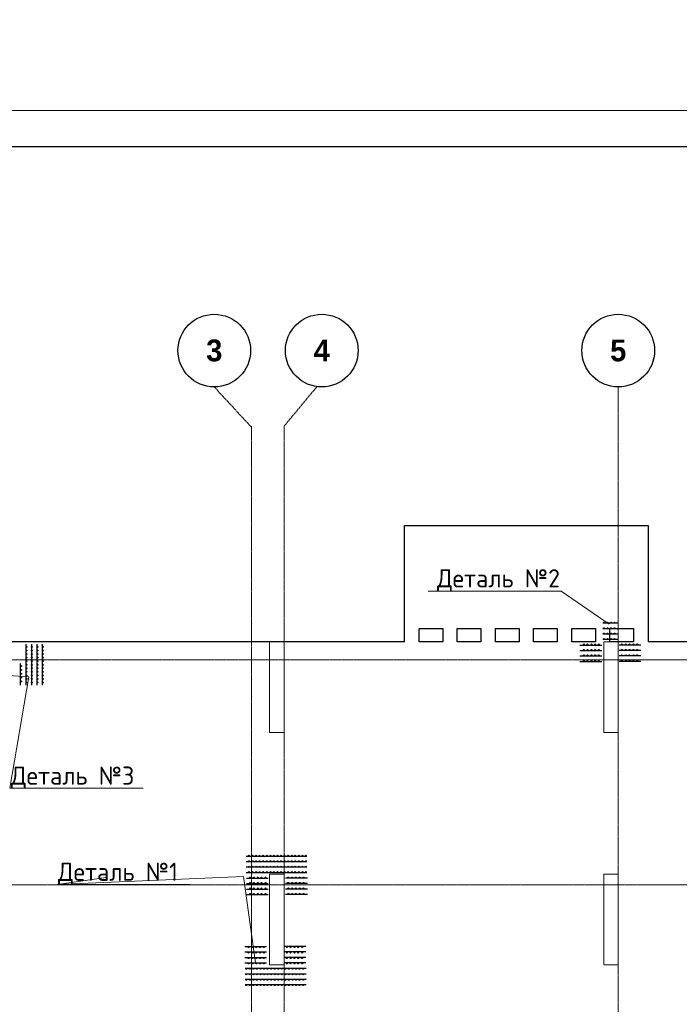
# Model space of a CAD drawing. Header units: millimetres. Extents: x -42044588 to 856694, y -806701 to 941911.
# Tile 440 of 656: x 203521 to 212600, y -419569 to -406010. Entities that reach past the tile are written whole.
import ezdxf
from ezdxf import colors
from ezdxf.entities.mleader import LeaderData, LeaderLine
from ezdxf.math import Vec2, Vec3

# ---------------------------------------------------------------- set-up
doc = ezdxf.new("R2010")
doc.units = ezdxf.units.MM
for name, pattern in [('______5', [1100, 800, -100, 100, -100]), ('DASHED', [7, 5, -2, 0]), ('осевая', [50.8, 31.75, -6.35, 6.35, -6.35])]:
    doc.linetypes.add(name, pattern=pattern)
doc.layers.add('0 @ 100', color=7, linetype='Continuous')
doc.layers.add('ТОЛСТЫЕ_ОСНОВНЫЕ', color=6, linetype='Continuous')
doc.layers.add('Колонна_ бетон', color=7, linetype='Continuous', lineweight=50, true_color=0xb4b496)
for name, color, linetype, lineweight in [('Оси', 40, '______5', 18), ('осн.сетка', 4, 'Continuous', 60), ('Перекрытие ж_бетон', 1, 'Continuous', 30), ('подоснова', 151, 'Continuous', 5), ('размер', 1, 'Continuous', 25), ('РАЗМЕРЫ', 1, 'Continuous', 9), ('ТОНКИЕ', 7, 'Continuous', 9)]:
    doc.layers.add(name, color=color, linetype=linetype, lineweight=lineweight)
doc.styles.add('Century Gothic', font='GOTHIC.TTF')
doc.styles.add('GOST-2.304_Type-B', font='GOST_Common.ttf')
doc.styles.add('ГОСТ', font='GOST_Common.ttf')

# ---------------------------------------------------------------- blocks, each defined once
blk = doc.blocks.new('*U6686')
at = {"layer": 'ТОЛСТЫЕ_ОСНОВНЫЕ', "color": 6}
blk.add_lwpolyline([(20, 5), (886, 5), (886, 415), (20, 415)], close=True, dxfattribs=at)
at = {"layer": 'ТОНКИЕ'}
blk.add_lwpolyline([(0, 0), (891, 0), (891, 420), (0, 420)], close=True, dxfattribs=at)
blk = doc.blocks.new('NSY101')
at = {"color": 0, "linetype": 'ByBlock', "lineweight": -2}
blk.add_circle((0, 0), 50, dxfattribs=at)
blk = doc.blocks.new('СЛОЖНЫЙ_ОБЪЕКТ_1')
at = {"layer": 'Оси', "color": 16, "linetype": 'Continuous', "lineweight": 25, "transparency": 33554687, "xscale": 9.999999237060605, "yscale": 9.999999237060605, "zscale": 9.999999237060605}
blk.add_blockref('NSY101', (18063, -989), dxfattribs=at)
at = {"layer": 'Оси', "color": 16, "linetype": 'Continuous', "lineweight": 25, "transparency": 33554687, "insert": (18063, -989), "char_height": 300, "width": 385, "attachment_point": 5, "style": 'Century Gothic'}
blk.add_mtext('\\A1;{\\fCentury Gothic|i0|b1;\\H300.000000;\\W1.000000;\\C16;5}\\P', dxfattribs=at)
blk = doc.blocks.new('СЛОЖНЫЙ_ОБЪЕКТ_44')
at = {"layer": 'Оси', "color": 16, "linetype": 'Continuous', "lineweight": 25, "transparency": 33554687, "xscale": 9.999999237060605, "yscale": 9.999999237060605, "zscale": 9.999999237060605}
blk.add_blockref('NSY101', (12503, -989), dxfattribs=at)
at = {"layer": 'Оси', "color": 16, "linetype": 'Continuous', "lineweight": 25, "transparency": 33554687, "insert": (12503, -989), "char_height": 300, "width": 385, "attachment_point": 5, "style": 'Century Gothic'}
blk.add_mtext('\\A1;{\\fCentury Gothic|i0|b1;\\H300.000000;\\W1.000000;\\C16;3}\\P', dxfattribs=at)
blk = doc.blocks.new('СЛОЖНЫЙ_ОБЪЕКТ_45')
at = {"layer": 'Оси', "color": 16, "linetype": 'Continuous', "lineweight": 25, "transparency": 33554687, "xscale": 9.999999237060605, "yscale": 9.999999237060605, "zscale": 9.999999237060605}
blk.add_blockref('NSY101', (13983, -989), dxfattribs=at)
at = {"layer": 'Оси', "color": 16, "linetype": 'Continuous', "lineweight": 25, "transparency": 33554687, "insert": (13983, -989), "char_height": 300, "width": 385, "attachment_point": 5, "style": 'Century Gothic'}
blk.add_mtext('\\A1;{\\fCentury Gothic|i0|b1;\\H300.000000;\\W1.000000;\\C16;4}\\P', dxfattribs=at)
blk = doc.blocks.new('оси блок 2')
at = {"layer": 'Оси', "color": 16, "linetype": 'осевая', "lineweight": 0, "transparency": 33554687}
for p, q in [((-77915.3, -322543), (-77404.7, -323097.1)), ((-76505.3, -322543), (-76954.7, -323084.4))]:
    blk.add_line(p, q, dxfattribs=at)
at = {"layer": 'Оси', "color": 16, "linetype": 'осевая', "lineweight": 0, "ltscale": 0.25, "transparency": 33554687}
for p, q in [((-72354.7, -322543), (-72354.7, -347914.1)), ((-77404.7, -323084.4), (-77404.7, -347462.5)), ((-76954.7, -323084.4), (-76954.7, -347468.4)), ((-89822.3, -326301.3), (-37238.5, -326301.3)), ((-89822.3, -329401.3), (-37238.5, -329401.3))]:
    blk.add_line(p, q, dxfattribs=at)
at = {"layer": 'Оси', "color": 16, "linetype": 'Continuous', "lineweight": 25, "transparency": 33554687}
for name in ['СЛОЖНЫЙ_ОБЪЕКТ_44', 'СЛОЖНЫЙ_ОБЪЕКТ_45', 'СЛОЖНЫЙ_ОБЪЕКТ_1']:
    blk.add_blockref(name, (-90418.2, -321053.5), dxfattribs=at)
blk = doc.blocks.new('подложка стн 1-го этажа')
at = {"layer": 'Колонна_ бетон', "color": 252, "linetype": 'DASHED', "lineweight": 0, "ltscale": 0.5, "true_color": 0x939598, "transparency": 33554687}
for p, q in [((16794, 23162, -200), (16594, 23162, -200)), ((16594, 23162, -200), (16594, 23162, -200)), ((16594, 23162, -200), (16594, 21912, -200)), ((16794, 23162, -200), (16794, 23162, -200)), ((16794, 21912, -200), (16794, 23162, -200)), ((21194, 23162, -200), (21194, 23162, -200)), ((21194, 21912, -200), (21194, 23162, -200)), ((21394, 23162, -200), (21194, 23162, -200)), ((21394, 23162, -200), (21394, 23162, -200)), ((21394, 23162, -200), (21394, 21912, -200)), ((16594, 21912, -200), (16794, 21912, -200)), ((16594, 21912, -200), (16594, 21912, -200)), ((16794, 21912, -200), (16794, 21912, -200)), ((21194, 21912, -200), (21194, 21912, -200)), ((21194, 21912, -200), (21394, 21912, -200)), ((21394, 21912, -200), (21394, 21912, -200))]:
    blk.add_line(p, q, dxfattribs=at)
at = {"layer": 'Колонна_ бетон', "color": 252, "linetype": 'DASHED', "lineweight": 0, "ltscale": 0.5, "true_color": 0x939598, "transparency": 33554687, "elevation": -560}
for points in [[(16594, 26362), (16794, 26362), (16794, 25112), (16594, 25112)], [(21194, 26362), (21394, 26362), (21394, 25112), (21194, 25112)]]:
    blk.add_lwpolyline(points, close=True, dxfattribs=at)
blk = doc.blocks.new('деталь 1')
at = {"layer": 'осн.сетка', "color": 3, "lineweight": 25, "ltscale": 100}
for points in [[(263119, 23421), (263119, 20072)], [(263419, 23421), (263419, 20072)], [(263719, 23421), (263719, 20072)], [(264019, 23421), (264019, 20072)], [(264319, 23444), (264319, 22244)], [(264619, 23444), (264619, 22244)], [(264919, 23444), (264919, 22244)], [(265219, 23444), (265219, 22244)], [(264319, 20081), (264319, 21281)], [(264619, 20081), (264619, 21281)], [(264919, 20081), (264919, 21281)], [(265219, 20081), (265219, 21281)]]:
    blk.add_lwpolyline(points, dxfattribs=at)
at = {"layer": 'размер', "lineweight": 25, "ltscale": 2}
for centre, radius in [((263087, 23363), 25.2), ((263387, 23363), 25.2), ((263687, 23363), 25.2), ((263987, 23363), 25.2), ((263087, 23167), 25.2), ((263087, 22971), 25.2), ((263087, 22775), 25.2), ((263387, 23167), 25.2), ((263387, 22971), 25.2), ((263387, 22775), 25.2), ((263687, 23167), 25.2), ((263687, 22971), 25.2), ((263687, 22775), 25.2), ((263987, 23167), 25.2), ((263987, 22971), 25.2), ((263987, 22775), 25.2), ((264285, 23234), 27), ((264285, 23024), 27), ((264285, 22814), 27), ((264585, 23234), 27), ((264585, 23024), 27), ((264585, 22814), 27), ((264885, 23234), 27), ((264885, 23024), 27), ((264885, 22814), 27), ((265185, 23234), 27), ((265185, 23024), 27), ((265185, 22814), 27), ((263087, 22579), 25.2), ((263087, 22383), 25.2), ((263387, 22579), 25.2), ((263387, 22383), 25.2), ((263687, 22579), 25.2), ((263687, 22383), 25.2), ((263987, 22579), 25.2), ((263987, 22383), 25.2), ((264285, 22604), 27), ((264285, 22394), 27), ((264585, 22604), 27), ((264585, 22394), 27), ((264885, 22604), 27), ((264885, 22394), 27), ((265185, 22604), 27), ((265185, 22394), 27), ((263087, 22187), 25.2), ((263087, 21991), 25.2), ((263087, 21795), 25.2), ((263387, 22187), 25.2), ((263387, 21991), 25.2), ((263387, 21795), 25.2), ((263687, 22187), 25.2), ((263687, 21991), 25.2), ((263687, 21795), 25.2), ((263987, 22187), 25.2), ((263987, 21991), 25.2), ((263987, 21795), 25.2), ((263087, 21599), 25.2), ((263087, 21403), 25.2), ((263087, 21207), 25.2), ((263387, 21599), 25.2), ((263387, 21403), 25.2), ((263387, 21207), 25.2), ((263687, 21599), 25.2), ((263687, 21403), 25.2), ((263687, 21207), 25.2), ((263987, 21599), 25.2), ((263987, 21403), 25.2), ((263987, 21207), 25.2), ((264285, 21131), 27), ((264585, 21131), 27), ((264885, 21131), 27), ((265185, 21131), 27), ((263087, 21011), 25.2), ((263087, 20815), 25.2), ((263087, 20619), 25.2), ((263387, 21011), 25.2), ((263387, 20815), 25.2), ((263387, 20619), 25.2), ((263687, 21011), 25.2), ((263687, 20815), 25.2), ((263687, 20619), 25.2), ((263987, 21011), 25.2), ((263987, 20815), 25.2), ((263987, 20619), 25.2), ((264285, 20921), 27), ((264285, 20711), 27), ((264585, 20921), 27), ((264585, 20711), 27), ((264885, 20921), 27), ((264885, 20711), 27), ((265185, 20921), 27), ((265185, 20711), 27), ((263087, 20423), 25.2), ((263087, 20227), 25.2), ((263387, 20423), 25.2), ((263387, 20227), 25.2), ((263687, 20423), 25.2), ((263687, 20227), 25.2), ((263987, 20423), 25.2), ((263987, 20227), 25.2), ((264285, 20501), 27), ((264285, 20291), 27), ((264585, 20501), 27), ((264585, 20291), 27), ((264885, 20501), 27), ((264885, 20291), 27), ((265185, 20501), 27), ((265185, 20291), 27)]:
    blk.add_circle(centre, radius, dxfattribs=at)
blk = doc.blocks.new('_None')

msp = doc.modelspace()

# ---------------------------------------------------------------- linework, layer by layer
at = {"layer": 'осн.сетка', "color": 3, "lineweight": 25, "ltscale": 100}
for points in [[(211748.899, -414321.485), (211548.899, -414321.485)], [(211748.899, -414396.485), (211548.899, -414396.485)], [(211748.899, -414471.485), (211548.899, -414471.485)], [(203607.186, -414608.103), (203607.186, -415173.618)], [(203682.186, -414608.103), (203682.186, -415173.618)], [(203757.186, -414608.103), (203757.186, -415173.618)], [(203832.186, -414608.103), (203832.186, -415173.618)], [(211748.899, -414546.485), (211548.899, -414546.485)], [(211231.861, -414621.485), (211531.861, -414621.485)], [(211231.861, -414696.485), (211531.861, -414696.485)], [(212072.473, -414621.485), (211772.473, -414621.485)], [(212072.473, -414696.485), (211772.473, -414696.485)], [(203532.186, -415173.923), (203532.186, -414873.923)], [(211231.861, -414771.485), (211531.861, -414771.485)], [(211231.861, -414846.485), (211531.861, -414846.485)], [(212072.473, -414771.485), (211772.473, -414771.485)], [(212072.473, -414846.485), (211772.473, -414846.485)]]:
    msp.add_lwpolyline(points, dxfattribs=at)
at = {"layer": 'Перекрытие ж_бетон'}
for p, q in [((208819.621, -412975.41), (212169.621, -412975.41)), ((208819.621, -414575.41), (208819.621, -412975.41)), ((212169.621, -412975.41), (212169.621, -414575.41))]:
    msp.add_line(p, q, dxfattribs=at)
for points, elevation in [([(209344.688, -414575.41), (209019.688, -414575.41), (209019.688, -414395.41), (209344.688, -414395.41)], -0.053), ([(209869.594, -414575.41), (209544.594, -414575.41), (209544.594, -414395.41), (209869.594, -414395.41)], 0.018), ([(210394.661, -414575.41), (210069.661, -414575.41), (210069.661, -414395.41), (210394.661, -414395.41)], -0.053), ([(210919.568, -414575.41), (210594.568, -414575.41), (210594.568, -414395.41), (210919.568, -414395.41)], 0.053), ([(211444.554, -414575.41), (211119.554, -414575.41), (211119.554, -414395.41), (211444.554, -414395.41)], 0.071), ([(211969.541, -414575.41), (211644.541, -414575.41), (211644.541, -414395.41), (211969.541, -414395.41)], 0.089)]:
    msp.add_lwpolyline(points, close=True, dxfattribs=dict(at, elevation=elevation))
for points in [[(208819.621, -414575.41), (208819.621, -414575.41), (198159.621, -414575.41), (198159.621, -431475.409)], [(225409.621, -414575.41), (212169.621, -414575.41)]]:
    msp.add_lwpolyline(points, dxfattribs=at)
at = {"layer": 'размер', "lineweight": 25, "ltscale": 2}
for centre, radius in [((211562.162, -414313.641), 6.3), ((211611.162, -414313.641), 6.3), ((211660.162, -414313.641), 6.3), ((211709.162, -414313.641), 6.3), ((211562.162, -414388.641), 6.3), ((211562.162, -414463.641), 6.3), ((211611.162, -414388.641), 6.3), ((211611.162, -414463.641), 6.3), ((211660.162, -414388.641), 6.3), ((211660.162, -414463.641), 6.3), ((211709.162, -414388.641), 6.3), ((211709.162, -414463.641), 6.3), ((211284.361, -414613.081), 6.75), ((211336.861, -414613.081), 6.75), ((211389.361, -414613.081), 6.75), ((211441.861, -414613.081), 6.75), ((211494.361, -414613.081), 6.75), ((211562.162, -414538.641), 6.3), ((211611.162, -414538.641), 6.3), ((211660.162, -414538.641), 6.3), ((211709.162, -414538.641), 6.3), ((211809.973, -414613.081), 6.75), ((211862.473, -414613.081), 6.75), ((211914.973, -414613.081), 6.75), ((211967.473, -414613.081), 6.75), ((212019.973, -414613.081), 6.75), ((203615.03, -414647.621), 6.3), ((203615.03, -414696.621), 6.3), ((203615.03, -414745.621), 6.3), ((203690.03, -414647.621), 6.3), ((203690.03, -414696.621), 6.3), ((203690.03, -414745.621), 6.3), ((203765.03, -414647.621), 6.3), ((203765.03, -414696.621), 6.3), ((203765.03, -414745.621), 6.3), ((203840.03, -414647.621), 6.3), ((203840.03, -414696.621), 6.3), ((203840.03, -414745.621), 6.3), ((211284.361, -414688.081), 6.75), ((211336.861, -414688.081), 6.75), ((211389.361, -414688.081), 6.75), ((211441.861, -414688.081), 6.75), ((211494.361, -414688.081), 6.75), ((211809.973, -414688.081), 6.75), ((211862.473, -414688.081), 6.75), ((211914.973, -414688.081), 6.75), ((211967.473, -414688.081), 6.75), ((212019.973, -414688.081), 6.75), ((203615.03, -414794.621), 6.3), ((203615.03, -414843.621), 6.3), ((203615.03, -414892.621), 6.3), ((203690.03, -414794.621), 6.3), ((203690.03, -414843.621), 6.3), ((203690.03, -414892.621), 6.3), ((203765.03, -414794.621), 6.3), ((203765.03, -414843.621), 6.3), ((203765.03, -414892.621), 6.3), ((203840.03, -414794.621), 6.3), ((203840.03, -414843.621), 6.3), ((203840.03, -414892.621), 6.3), ((211284.361, -414763.081), 6.75), ((211284.361, -414838.081), 6.75), ((211336.861, -414763.081), 6.75), ((211336.861, -414838.081), 6.75), ((211389.361, -414763.081), 6.75), ((211389.361, -414838.081), 6.75), ((211441.861, -414763.081), 6.75), ((211441.861, -414838.081), 6.75), ((211494.361, -414763.081), 6.75), ((211494.361, -414838.081), 6.75), ((211809.973, -414763.081), 6.75), ((211809.973, -414838.081), 6.75), ((211862.473, -414763.081), 6.75), ((211862.473, -414838.081), 6.75), ((211914.973, -414763.081), 6.75), ((211914.973, -414838.081), 6.75), ((211967.473, -414763.081), 6.75), ((211967.473, -414838.081), 6.75), ((212019.973, -414763.081), 6.75), ((212019.973, -414838.081), 6.75), ((203540.59, -414911.423), 6.75), ((203540.59, -414963.923), 6.75), ((203540.59, -415016.423), 6.75), ((203615.03, -414941.621), 6.3), ((203615.03, -414990.621), 6.3), ((203690.03, -414941.621), 6.3), ((203690.03, -414990.621), 6.3), ((203765.03, -414941.621), 6.3), ((203765.03, -414990.621), 6.3), ((203840.03, -414941.621), 6.3), ((203840.03, -414990.621), 6.3), ((203540.59, -415068.923), 6.75), ((203540.59, -415121.423), 6.75), ((203615.03, -415039.621), 6.3), ((203615.03, -415088.621), 6.3), ((203615.03, -415137.621), 6.3), ((203690.03, -415039.621), 6.3), ((203690.03, -415088.621), 6.3), ((203690.03, -415137.621), 6.3), ((203765.03, -415039.621), 6.3), ((203765.03, -415088.621), 6.3), ((203765.03, -415137.621), 6.3), ((203840.03, -415039.621), 6.3), ((203840.03, -415088.621), 6.3), ((203840.03, -415137.621), 6.3)]:
    msp.add_circle(centre, radius, dxfattribs=at)

# ---------------------------------------------------------------- block references
at = {"xscale": 100, "yscale": 100, "zscale": 100}
msp.add_blockref('*U6686', (189118.415, -449260.914), dxfattribs=at)
msp.add_blockref('подложка стн 1-го этажа', (190365.698, -440937.204, 560))
at = {"layer": 'РАЗМЕРЫ'}
msp.add_blockref('оси блок 2', (284114.339, -88524.087), dxfattribs=at)
at = {"layer": 'РАЗМЕРЫ', "color": 1, "xscale": 0.25, "yscale": 0.25, "zscale": 0.25}
for p, rotation in [((201620.134, -351751.316), 270), ((212479.765, -485077.18), 89.99999999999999)]:
    msp.add_blockref('деталь 1', p, dxfattribs=dict(at, rotation=rotation))

# ---------------------------------------------------------------- texts
at = {"layer": '0 @ 100', "char_height": 300, "width": 18500, "attachment_point": 1, "style": 'ГОСТ'}
for s, insert in [('\\pi-900,l900,t900;{\\C7;1.^IАрмирование монолитной плиты  состоит из основного армирования ∅10 А500С с шагом  200х200мм  в нижней зоне, основного армирования ∅10 А500С с шагом  200х200мм  в  верхней зоне и дополнительного армирования, указанного на схемах армирования.\\P2.^IАрмирование плиты предусмотрено отдельными  стержнями заводской длины по осям Х и Y. При недостатке заводской длины стержней для армирования плиты, стыки стержней осуществлять внахлестку без  сварки. Стыки арматуры внахлестку должны располагаться вразбежку (через шаг). См. деталь стыковки арматуры.\\P3.^IВерхнюю и нижнюю арматуру вязать вязальной проволокой через пересечение.  Стержни основной и дополнительной арматуры укладывать в соответствии с сечениями .\\P4.^IПо периметру плиты и у отверстий  у концов основной арматуры устанавливать П-образные элементы Ск1.\\P5.^IПозиции со знаком "*" укладываются с шагом 100 мм\\P6.^IДля фиксации в проектном положении стержней верхней сетки устанавливать фиксаторы Ф1 с шагом 600х600мм.\\P7.^IДиаметр оправки стержня при d<20мм - 5d, при d≥20мм - 8d\\P8.^IКаркасы поперечного армирования устанавливаются до начала устройство верхней сетки армирования.\\P9.^IОбрамления отверстий см. лист 8. В местах расположения отверстий осуществить прерывания основной и дополнительной сеток арматуры. Отверстия обрамляются двумя стержнями арматуры, расход стали на обрамление учтен на листе 40.\\P10.^IПроемы размерами до 300х300 допускается выполнять по месту методом алмазного бурения.}', (162011.884, -384148.586)), ('\\pi-900,l900,t900;{\\C7;1.^IАрмирование монолитной плиты  состоит из основного армирования ∅10 А500С с шагом  200х200мм  в нижней зоне, основного армирования ∅10 А500С с шагом  200х200мм  в  верхней зоне и дополнительного армирования, указанного на схемах армирования.\\P2.^IАрмирование плиты предусмотрено отдельными  стержнями заводской длины по осям Х и Y. При недостатке заводской длины стержней для армирования плиты, стыки стержней осуществлять внахлестку без  сварки. Стыки арматуры внахлестку должны располагаться вразбежку (через шаг). См. деталь стыковки арматуры.\\P3.^IВерхнюю и нижнюю арматуру вязать вязальной проволокой через пересечение.  Стержни основной и дополнительной арматуры укладывать в соответствии с сечениями .\\P4.^IПо периметру плиты и у отверстий  у концов основной арматуры устанавливать П-образные элементы Ск1.\\P5.^IПозиции со знаком "*" укладываются с шагом 100 мм\\P6.^IДля фиксации в проектном положении стержней верхней сетки устанавливать фиксаторы Ф1 с шагом 600х600мм.\\P7.^IДиаметр оправки стержня при d<20мм - 5d, при d≥20мм - 8d\\P8.^IКаркасы поперечного армирования устанавливаются до начала устройство верхней сетки армирования.\\P9.^IОбрамления отверстий см. лист 8. В местах расположения отверстий осуществить прерывания основной и дополнительной сеток арматуры. Отверстия обрамляются двумя стержнями арматуры, расход стали на обрамление учтен на листе 40.\\P10.^IПроемы размерами до 300х300 допускается выполнять по месту методом алмазного бурения.\\P11.^IСечения 3-3;4-4;5-5 см. лист 8.}', (-41963.959, -385058.983)), ('\\pi-900,l900,t900;{\\C7;1.^IАрмирование монолитной плиты  состоит из основного армирования ∅10 А500С с шагом  200х200мм  в нижней зоне, основного армирования ∅10 А500С с шагом  200х200мм  в  верхней зоне и дополнительного армирования, указанного на схемах армирования.\\P2.^IАрмирование плиты предусмотрено отдельными  стержнями заводской длины по осям Х и Y. При недостатке заводской длины стержней для армирования плиты, стыки стержней осуществлять внахлестку без  сварки. Стыки арматуры внахлестку должны располагаться вразбежку (через шаг). См. деталь стыковки арматуры.\\P3.^IВерхнюю и нижнюю арматуру вязать вязальной проволокой через пересечение.  Стержни основной и дополнительной арматуры укладывать в соответствии с сечениями .\\P4.^IПо периметру плиты и у отверстий  у концов основной арматуры устанавливать П-образные элементы Ск1.\\P5.^IПозиции со знаком "*" укладываются с шагом 100 мм\\P6.^IДля фиксации в проектном положении стержней верхней сетки устанавливать фиксаторы Ф1 с шагом 600х600мм.\\P7.^IДиаметр оправки стержня при d<20мм - 5d, при d≥20мм - 8d\\P8.^IКаркасы поперечного армирования устанавливаются до начала устройство верхней сетки армирования.\\P9.^IОбрамления отверстий см. лист 8. В местах расположения отверстий осуществить прерывания основной и дополнительной сеток арматуры. Отверстия обрамляются двумя стержнями арматуры, расход стали на обрамление учтен на листе 40.\\P10.^IПроемы размерами до 300х300 допускается выполнять по месту методом алмазного бурения.}', (64485.474, -386350.83))]:
    msp.add_mtext(s, dxfattribs=dict(at, insert=insert))

# ---------------------------------------------------------------- leaders
at = {"layer": 'подоснова', "color": 6, "ltscale": 0.3}
ml = msp.add_multileader_mtext('Standard', dxfattribs=at)
ml.set_content('Деталь №2', color=6, style='GOST-2.304_Type-B')
ml.set_leader_properties(color=256, linetype='ByLayer', lineweight=15)
ml.set_arrow_properties(name='NONE')
ml.build(insert=Vec2(0, 0))
ml.multileader.update_dxf_attribs({"text_left_attachment_type": 6, "text_right_attachment_type": 6, "dogleg_length": 0.1, "arrow_head_size": 18})
ctx = ml.context
ctx.base_point, ctx.char_height, ctx.arrow_head_size, ctx.landing_gap_size, ctx.plane_origin = Vec3(209248.582, -413877.632), 250, 18, 20, Vec3(206290.041, -403337.041)
ctx.left_attachment, ctx.right_attachment, ctx.text_align_type = 6, 6, 1
notes = []
notes.append((ctx, [(1, (1, 1, 0), (210974.288, -413877.632), (-1, 0), 0.1, [(0, [(211634.124, -414334.531)], 0, [])])]))
ctx.mtext.insert, ctx.mtext.alignment, ctx.mtext.flow_direction = Vec3(210111.385, -413577.632), 2, 5
at = {"layer": 'подоснова', "color": 2, "ltscale": 0.3}
ml = msp.add_multileader_mtext('Standard', dxfattribs=at)
ml.set_content('Деталь №3', color=2, style='GOST-2.304_Type-B')
ml.set_leader_properties(color=256, linetype='ByLayer', lineweight=15)
ml.set_arrow_properties(name='NONE')
ml.build(insert=Vec2(0, 0))
ml.multileader.update_dxf_attribs({"text_left_attachment_type": 6, "text_right_attachment_type": 6, "dogleg_length": 0.1, "arrow_head_size": 18})
ctx = ml.context
ctx.base_point, ctx.char_height, ctx.arrow_head_size, ctx.landing_gap_size, ctx.plane_origin = Vec3(203386.386, -416594.419), 250, 18, 20, Vec3(206794.534, -405622.059)
ctx.left_attachment, ctx.right_attachment, ctx.text_align_type = 6, 6, 1
notes.append((ctx, [(1, (1, 1, 0), (203386.286, -416594.419), (1, 0), 0.1, [(0, [(202411.076, -414983.129), (203647.233, -415058.342)], 0, [])])]))
ctx.mtext.insert, ctx.mtext.alignment, ctx.mtext.flow_direction = Vec3(204249.189, -416294.419), 2, 5
at = {"layer": 'подоснова', "color": 5, "ltscale": 0.3}
ml = msp.add_multileader_mtext('Standard', dxfattribs=at)
ml.set_content('Деталь №1', color=5, style='GOST-2.304_Type-B')
ml.set_leader_properties(color=256, linetype='ByLayer', lineweight=15)
ml.set_arrow_properties(name='NONE')
ml.build(insert=Vec2(0, 0))
ml.multileader.update_dxf_attribs({"text_left_attachment_type": 6, "text_right_attachment_type": 6, "dogleg_length": 0.1, "arrow_head_size": 18})
ctx = ml.context
ctx.base_point, ctx.char_height, ctx.arrow_head_size, ctx.landing_gap_size, ctx.plane_origin = Vec3(204034.674, -417918.738), 250, 18, 20, Vec3(201141.44, -407129.354)
ctx.left_attachment, ctx.right_attachment, ctx.text_align_type = 6, 6, 1
notes.append((ctx, [(0, (1, 1, 0), (204034.574, -417918.738), (1, 0), 0.1, [(0, [(206768.82, -418997.535), (206601.887, -417807.499)], 0, []), (2, [(204713.317, -417823.363)], 0, [])])]))
ctx.mtext.insert, ctx.mtext.alignment, ctx.mtext.flow_direction = Vec3(204872.477, -417618.738), 2, 5
for ctx, leaders in notes:
    for number, flags, end, landing, length, lines in leaders:
        leader = LeaderData()
        leader.index, (leader.has_last_leader_line, leader.has_dogleg_vector, leader.attachment_direction) = number, flags
        leader.last_leader_point, leader.dogleg_vector, leader.dogleg_length = Vec3(end), Vec3(landing), length
        for number, points, colour, breaks in lines:
            line = LeaderLine()
            line.index, line.vertices, line.color, line.breaks = number, Vec3.list(points), colors.encode_raw_color(colour), breaks
            leader.lines.append(line)
        ctx.leaders.append(leader)

doc.saveas('drawing.dxf')
